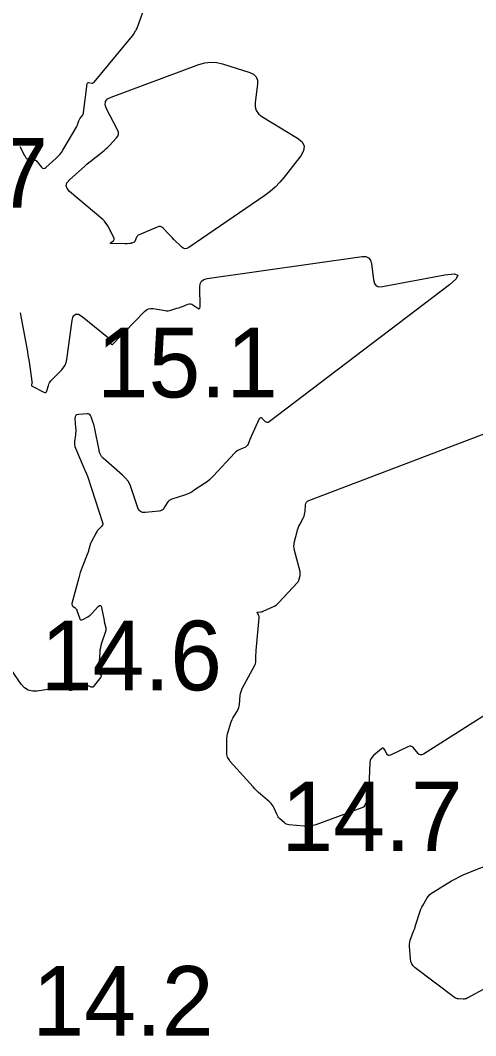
# Model space of a CAD drawing. Extents: x 1023796 to 1112670, y 656573 to 837340.
# Drawn here: x 1101565.6 to 1101598.3, y 687711.4 to 687784.3 of the extents above; entities that cross this region are included whole.
import ezdxf

# ---------------------------------------------------------------- set-up
doc = ezdxf.new("R2010")
doc.units = 0
doc.layers.add('V-CHAN-CONT-15FT', color=7, linetype='Continuous')
doc.layers.add('V-TOPO-SOUN', color=7, linetype='Continuous')

msp = doc.modelspace()

# ---------------------------------------------------------------- linework, layer by layer
at = {"layer": 'V-CHAN-CONT-15FT'}
for points in [[(1101565.597, 687775.253), (1101565.942, 687774.621), (1101565.953, 687774.599), (1101565.965, 687774.577), (1101565.976, 687774.555), (1101565.988, 687774.533), (1101566.032, 687774.444), (1101566.045, 687774.424), (1101566.061, 687774.409), (1101566.081, 687774.398), (1101566.104, 687774.392), (1101566.567, 687774.328), (1101566.649, 687774.309), (1101566.722, 687774.276), (1101566.788, 687774.229), (1101566.846, 687774.168), (1101567.158, 687773.773), (1101567.23, 687773.705), (1101567.305, 687773.678), (1101567.384, 687773.692), (1101567.466, 687773.747), (1101568.185, 687774.392), (1101568.326, 687774.53), (1101568.457, 687774.677), (1101568.575, 687774.834), (1101568.682, 687775), (1101569.676, 687776.687), (1101569.702, 687776.735), (1101569.726, 687776.784), (1101569.747, 687776.834), (1101569.765, 687776.886), (1101569.831, 687777.094), (1101569.85, 687777.145), (1101569.872, 687777.194), (1101569.899, 687777.241), (1101569.931, 687777.285), (1101570.085, 687777.487), (1101570.118, 687777.536), (1101570.144, 687777.589), (1101570.163, 687777.644), (1101570.174, 687777.703), (1101570.441, 687779.769), (1101570.454, 687779.812), (1101570.477, 687779.841), (1101570.511, 687779.854), (1101570.556, 687779.853), (1101570.758, 687779.817), (1101570.806, 687779.814), (1101570.85, 687779.823), (1101570.889, 687779.845), (1101570.924, 687779.878), (1101573.57, 687783.057), (1101573.617, 687783.116), (1101573.663, 687783.177), (1101573.706, 687783.239), (1101573.747, 687783.302), (1101573.908, 687783.558), (1101573.946, 687783.623), (1101573.981, 687783.69), (1101574.012, 687783.759), (1101574.039, 687783.829), (1101574.687, 687785.632)], [(1101565.609, 687763.323), (1101566.092, 687760.767), (1101566.137, 687760.523), (1101566.179, 687760.279), (1101566.219, 687760.034), (1101566.257, 687759.789), (1101566.466, 687758.379), (1101566.469, 687758.348), (1101566.469, 687758.318), (1101566.466, 687758.287), (1101566.46, 687758.257), (1101566.431, 687758.136), (1101566.428, 687758.108), (1101566.434, 687758.084), (1101566.448, 687758.064), (1101566.471, 687758.048), (1101567.308, 687757.625), (1101567.388, 687757.598), (1101567.453, 687757.606), (1101567.503, 687757.648), (1101567.537, 687757.726), (1101567.642, 687758.105), (1101567.674, 687758.197), (1101567.716, 687758.283), (1101567.769, 687758.362), (1101567.832, 687758.436), (1101568.599, 687759.223), (1101568.734, 687759.385), (1101568.839, 687759.562), (1101568.914, 687759.753), (1101568.959, 687759.96), (1101569.343, 687762.754), (1101569.43, 687763.07), (1101569.581, 687763.224), (1101569.797, 687763.215), (1101570.077, 687763.045), (1101571.831, 687761.627), (1101571.886, 687761.577), (1101571.934, 687761.521), (1101571.975, 687761.46), (1101572.008, 687761.394), (1101572.127, 687761.117), (1101572.159, 687761.063), (1101572.198, 687761.04), (1101572.242, 687761.048), (1101572.291, 687761.086), (1101572.75, 687761.557), (1101572.843, 687761.654), (1101572.937, 687761.75), (1101573.031, 687761.847), (1101573.125, 687761.944), (1101574.554, 687763.42), (1101574.687, 687763.53), (1101574.832, 687763.601), (1101574.991, 687763.631), (1101575.164, 687763.621), (1101576.019, 687763.479), (1101576.127, 687763.467), (1101576.234, 687763.468), (1101576.341, 687763.481), (1101576.446, 687763.507), (1101576.875, 687763.639), (1101576.975, 687763.671), (1101577.075, 687763.705), (1101577.173, 687763.741), (1101577.271, 687763.778), (1101577.662, 687763.935), (1101577.757, 687763.962), (1101577.849, 687763.963), (1101577.938, 687763.94), (1101578.025, 687763.893), (1101578.365, 687763.653), (1101578.439, 687763.613), (1101578.492, 687763.615), (1101578.523, 687763.657), (1101578.532, 687763.741), (1101578.517, 687765.158), (1101578.548, 687765.4), (1101578.646, 687765.583), (1101578.813, 687765.709), (1101579.047, 687765.776), (1101590.169, 687767.355), (1101590.431, 687767.354), (1101590.628, 687767.27), (1101590.761, 687767.102), (1101590.83, 687766.85), (1101590.978, 687765.674), (1101591.047, 687765.424), (1101591.18, 687765.261), (1101591.375, 687765.185), (1101591.635, 687765.196), (1101596.113, 687766.041), (1101596.765, 687766.115), (1101597.036, 687766.02), (1101596.926, 687765.755), (1101596.433, 687765.32), (1101583.491, 687755.483), (1101583.423, 687755.445), (1101583.357, 687755.435), (1101583.292, 687755.453), (1101583.229, 687755.498), (1101582.98, 687755.737), (1101582.921, 687755.779), (1101582.869, 687755.787), (1101582.823, 687755.761), (1101582.784, 687755.7), (1101582.202, 687754.433), (1101582.171, 687754.365), (1101582.141, 687754.296), (1101582.112, 687754.227), (1101582.084, 687754.157), (1101581.975, 687753.878), (1101581.942, 687753.813), (1101581.9, 687753.758), (1101581.847, 687753.712), (1101581.784, 687753.676), (1101581.348, 687753.475), (1101581.255, 687753.427), (1101581.169, 687753.371), (1101581.088, 687753.306), (1101581.014, 687753.234), (1101579.508, 687751.62), (1101579.358, 687751.468), (1101579.2, 687751.326), (1101579.034, 687751.192), (1101578.86, 687751.069), (1101578.122, 687750.573), (1101577.955, 687750.469), (1101577.781, 687750.377), (1101577.602, 687750.297), (1101577.417, 687750.23), (1101576.502, 687749.93), (1101576.402, 687749.887), (1101576.314, 687749.83), (1101576.238, 687749.757), (1101576.174, 687749.669), (1101575.943, 687749.288), (1101575.878, 687749.203), (1101575.801, 687749.139), (1101575.71, 687749.096), (1101575.605, 687749.075), (1101574.599, 687748.974), (1101574.412, 687748.98), (1101574.261, 687749.04), (1101574.144, 687749.155), (1101574.063, 687749.324), (1101573.622, 687750.68), (1101573.511, 687750.96), (1101573.364, 687751.217), (1101573.184, 687751.452), (1101572.969, 687751.663), (1101571.572, 687752.869), (1101571.533, 687752.906), (1101571.498, 687752.947), (1101571.468, 687752.992), (1101571.442, 687753.04), (1101571.347, 687753.239), (1101571.325, 687753.289), (1101571.306, 687753.341), (1101571.291, 687753.393), (1101571.279, 687753.447), (1101570.988, 687754.982), (1101570.964, 687755.094), (1101570.937, 687755.205), (1101570.906, 687755.316), (1101570.871, 687755.425), (1101570.724, 687755.859), (1101570.677, 687755.953), (1101570.611, 687756.018), (1101570.526, 687756.054), (1101570.421, 687756.06), (1101569.81, 687756.019), (1101569.689, 687755.993), (1101569.605, 687755.935), (1101569.56, 687755.844), (1101569.551, 687755.72), (1101569.603, 687755.049), (1101569.609, 687754.926), (1101569.609, 687754.803), (1101569.602, 687754.681), (1101569.589, 687754.558), (1101569.524, 687754.069), (1101569.516, 687753.947), (1101569.524, 687753.828), (1101569.548, 687753.711), (1101569.588, 687753.597), (1101570.185, 687752.184), (1101570.209, 687752.128), (1101570.233, 687752.073), (1101570.259, 687752.018), (1101570.284, 687751.963), (1101570.389, 687751.743), (1101570.414, 687751.688), (1101570.437, 687751.632), (1101570.459, 687751.576), (1101570.478, 687751.518), (1101571.533, 687748.271), (1101571.548, 687748.198), (1101571.542, 687748.13), (1101571.518, 687748.066), (1101571.473, 687748.006), (1101571.256, 687747.776), (1101571.204, 687747.717), (1101571.156, 687747.655), (1101571.113, 687747.59), (1101571.073, 687747.522), (1101570.711, 687746.842), (1101570.682, 687746.782), (1101570.656, 687746.72), (1101570.634, 687746.657), (1101570.616, 687746.592), (1101570.551, 687746.331), (1101570.534, 687746.267), (1101570.515, 687746.202), (1101570.493, 687746.139), (1101570.47, 687746.076), (1101570.072, 687745.057), (1101570, 687744.865), (1101569.934, 687744.672), (1101569.874, 687744.477), (1101569.82, 687744.279), (1101569.34, 687742.436), (1101569.334, 687742.385), (1101569.341, 687742.338), (1101569.364, 687742.297), (1101569.401, 687742.261), (1101569.577, 687742.125), (1101569.618, 687742.088), (1101569.651, 687742.047), (1101569.678, 687742.001), (1101569.698, 687741.95), (1101569.867, 687741.403), (1101569.905, 687741.323), (1101569.958, 687741.28), (1101570.026, 687741.273), (1101570.11, 687741.303), (1101570.473, 687741.498), (1101570.561, 687741.55), (1101570.644, 687741.609), (1101570.721, 687741.675), (1101570.793, 687741.748), (1101571.225, 687742.22), (1101571.311, 687742.294), (1101571.38, 687742.307), (1101571.432, 687742.259), (1101571.467, 687742.151), (1101571.64, 687741.224), (1101571.653, 687741.157), (1101571.666, 687741.09), (1101571.681, 687741.024), (1101571.697, 687740.958), (1101571.76, 687740.693), (1101571.772, 687740.627), (1101571.773, 687740.562), (1101571.766, 687740.496), (1101571.749, 687740.432), (1101571.463, 687739.586), (1101571.414, 687739.422), (1101571.375, 687739.256), (1101571.346, 687739.088), (1101571.329, 687738.918), (1101571.233, 687737.614), (1101571.234, 687737.568), (1101571.243, 687737.525), (1101571.26, 687737.485), (1101571.286, 687737.447), (1101571.404, 687737.302), (1101571.426, 687737.265), (1101571.434, 687737.229), (1101571.426, 687737.192), (1101571.404, 687737.156), (1101570.852, 687736.469), (1101570.824, 687736.442), (1101570.792, 687736.428), (1101570.758, 687736.426), (1101570.72, 687736.436), (1101570.562, 687736.503), (1101570.522, 687736.516), (1101570.482, 687736.523), (1101570.442, 687736.522), (1101570.401, 687736.514), (1101569.265, 687736.2), (1101569.225, 687736.194), (1101569.191, 687736.202), (1101569.163, 687736.222), (1101569.14, 687736.255), (1101569.061, 687736.412), (1101569.038, 687736.446), (1101569.009, 687736.468), (1101568.974, 687736.478), (1101568.934, 687736.477), (1101566.842, 687736.151), (1101566.498, 687736.139), (1101566.192, 687736.217), (1101565.924, 687736.384), (1101565.695, 687736.641), (1101563.875, 687739.259)], [(1101614.624, 687744.357), (1101594.568, 687731.623), (1101594.463, 687731.575), (1101594.364, 687731.568), (1101594.272, 687731.604), (1101594.186, 687731.682), (1101593.855, 687732.076), (1101593.769, 687732.155), (1101593.674, 687732.196), (1101593.57, 687732.198), (1101593.459, 687732.161), (1101592.196, 687731.556), (1101592.118, 687731.531), (1101592.05, 687731.537), (1101591.992, 687731.574), (1101591.944, 687731.64), (1101591.774, 687731.969), (1101591.728, 687732.033), (1101591.675, 687732.061), (1101591.615, 687732.055), (1101591.548, 687732.012), (1101590.981, 687731.525), (1101590.877, 687731.417), (1101590.8, 687731.295), (1101590.751, 687731.16), (1101590.73, 687731.012), (1101590.643, 687729.299), (1101590.638, 687729.215), (1101590.633, 687729.13), (1101590.628, 687729.045), (1101590.622, 687728.961), (1101590.599, 687728.622), (1101590.59, 687728.539), (1101590.573, 687728.457), (1101590.549, 687728.377), (1101590.518, 687728.299), (1101590.374, 687727.984), (1101590.333, 687727.912), (1101590.28, 687727.852), (1101590.217, 687727.804), (1101590.142, 687727.769), (1101586.849, 687726.562), (1101586.644, 687726.499), (1101586.435, 687726.46), (1101586.223, 687726.445), (1101586.008, 687726.453), (1101584.909, 687726.558), (1101584.813, 687726.575), (1101584.722, 687726.607), (1101584.638, 687726.653), (1101584.561, 687726.714), (1101584.265, 687726.986), (1101584.195, 687727.057), (1101584.134, 687727.135), (1101584.082, 687727.218), (1101584.038, 687727.307), (1101583.832, 687727.79), (1101583.779, 687727.897), (1101583.715, 687727.997), (1101583.64, 687728.087), (1101583.553, 687728.17), (1101582.877, 687728.749), (1101582.736, 687728.874), (1101582.599, 687729.004), (1101582.467, 687729.138), (1101582.339, 687729.276), (1101580.699, 687731.11), (1101580.588, 687731.259), (1101580.508, 687731.42), (1101580.461, 687731.594), (1101580.447, 687731.779), (1101580.452, 687732.619), (1101580.459, 687732.773), (1101580.477, 687732.925), (1101580.507, 687733.075), (1101580.548, 687733.224), (1101580.754, 687733.874), (1101580.794, 687733.991), (1101580.842, 687734.104), (1101580.896, 687734.215), (1101580.958, 687734.322), (1101581.216, 687734.744), (1101581.274, 687734.852), (1101581.319, 687734.965), (1101581.35, 687735.081), (1101581.367, 687735.203), (1101581.422, 687735.84), (1101581.442, 687735.985), (1101581.477, 687736.126), (1101581.525, 687736.263), (1101581.588, 687736.396), (1101582.441, 687737.978), (1101582.479, 687738.061), (1101582.508, 687738.147), (1101582.526, 687738.236), (1101582.534, 687738.327), (1101582.546, 687738.697), (1101582.549, 687738.79), (1101582.554, 687738.883), (1101582.561, 687738.975), (1101582.568, 687739.067), (1101582.781, 687741.421), (1101582.782, 687741.465), (1101582.776, 687741.507), (1101582.763, 687741.548), (1101582.744, 687741.587), (1101582.655, 687741.742), (1101582.641, 687741.776), (1101582.643, 687741.802), (1101582.663, 687741.819), (1101582.699, 687741.827), (1101582.891, 687741.844), (1101582.938, 687741.85), (1101582.983, 687741.86), (1101583.028, 687741.874), (1101583.071, 687741.891), (1101583.754, 687742.193), (1101583.878, 687742.256), (1101583.993, 687742.33), (1101584.101, 687742.415), (1101584.2, 687742.512), (1101585.52, 687743.94), (1101585.565, 687743.995), (1101585.601, 687744.054), (1101585.629, 687744.117), (1101585.649, 687744.184), (1101585.714, 687744.463), (1101585.726, 687744.532), (1101585.729, 687744.602), (1101585.724, 687744.671), (1101585.71, 687744.74), (1101585.312, 687746.245), (1101585.28, 687746.408), (1101585.269, 687746.57), (1101585.28, 687746.732), (1101585.312, 687746.895), (1101585.502, 687747.61), (1101585.54, 687747.738), (1101585.584, 687747.864), (1101585.635, 687747.987), (1101585.692, 687748.108), (1101585.95, 687748.619), (1101585.996, 687748.724), (1101586.032, 687748.832), (1101586.057, 687748.943), (1101586.072, 687749.057), (1101586.107, 687749.518), (1101586.128, 687749.625), (1101586.174, 687749.712), (1101586.245, 687749.781), (1101586.341, 687749.832), (1101602.143, 687755.836)], [(1101599.112, 687714.878), (1101597.712, 687714.101), (1101597.641, 687714.068), (1101597.567, 687714.045), (1101597.491, 687714.033), (1101597.412, 687714.031), (1101597.093, 687714.046), (1101597.016, 687714.055), (1101596.942, 687714.076), (1101596.872, 687714.107), (1101596.807, 687714.15), (1101593.984, 687716.294), (1101593.843, 687716.424), (1101593.738, 687716.574), (1101593.67, 687716.744), (1101593.638, 687716.933), (1101593.574, 687717.844), (1101593.572, 687717.985), (1101593.585, 687718.124), (1101593.614, 687718.26), (1101593.658, 687718.394), (1101593.866, 687718.926), (1101593.917, 687719.059), (1101593.965, 687719.193), (1101594.01, 687719.328), (1101594.053, 687719.465), (1101594.277, 687720.207), (1101594.326, 687720.353), (1101594.384, 687720.496), (1101594.45, 687720.635), (1101594.525, 687720.769), (1101594.842, 687721.301), (1101594.927, 687721.428), (1101595.027, 687721.541), (1101595.139, 687721.641), (1101595.265, 687721.727), (1101596.591, 687722.528), (1101596.86, 687722.682), (1101597.133, 687722.825), (1101597.413, 687722.956), (1101597.698, 687723.075), (1101610.32, 687728.054)]]:
    msp.add_lwpolyline(points, dxfattribs=at)
msp.add_lwpolyline([(1101582.562, 687777.833), (1101582.723, 687777.603), (1101582.965, 687777.411), (1101585.529, 687775.852), (1101585.853, 687775.584), (1101586, 687775.284), (1101585.97, 687774.951), (1101585.762, 687774.586), (1101584.578, 687773.059), (1101584.269, 687772.691), (1101583.935, 687772.35), (1101583.575, 687772.036), (1101583.189, 687771.749), (1101577.725, 687767.999), (1101577.584, 687767.929), (1101577.448, 687767.913), (1101577.318, 687767.953), (1101577.192, 687768.048), (1101576.647, 687768.592), (1101576.551, 687768.689), (1101576.455, 687768.787), (1101576.361, 687768.885), (1101576.267, 687768.985), (1101575.894, 687769.384), (1101575.796, 687769.464), (1101575.691, 687769.507), (1101575.577, 687769.51), (1101575.456, 687769.476), (1101574.157, 687768.922), (1101574.1, 687768.891), (1101574.052, 687768.852), (1101574.012, 687768.804), (1101573.981, 687768.747), (1101573.846, 687768.44), (1101573.831, 687768.412), (1101573.811, 687768.389), (1101573.786, 687768.372), (1101573.757, 687768.36), (1101573.63, 687768.321), (1101573.598, 687768.313), (1101573.566, 687768.305), (1101573.534, 687768.299), (1101573.501, 687768.295), (1101573.305, 687768.274), (1101573.262, 687768.27), (1101573.218, 687768.267), (1101573.174, 687768.266), (1101573.131, 687768.267), (1101572.157, 687768.295), (1101572.113, 687768.3), (1101572.095, 687768.314), (1101572.103, 687768.335), (1101572.135, 687768.364), (1101572.318, 687768.495), (1101572.355, 687768.53), (1101572.375, 687768.57), (1101572.376, 687768.613), (1101572.36, 687768.662), (1101571.958, 687769.48), (1101571.876, 687769.628), (1101571.78, 687769.765), (1101571.67, 687769.891), (1101571.547, 687770.007), (1101569.164, 687772.029), (1101568.984, 687772.233), (1101568.922, 687772.439), (1101568.978, 687772.647), (1101569.153, 687772.856), (1101570.266, 687773.856), (1101570.412, 687773.985), (1101570.56, 687774.111), (1101570.711, 687774.235), (1101570.864, 687774.355), (1101571.501, 687774.849), (1101571.642, 687774.964), (1101571.778, 687775.083), (1101571.91, 687775.208), (1101572.036, 687775.338), (1101572.532, 687775.87), (1101572.63, 687776.006), (1101572.676, 687776.149), (1101572.669, 687776.3), (1101572.611, 687776.457), (1101571.819, 687777.964), (1101571.72, 687778.245), (1101571.741, 687778.481), (1101571.882, 687778.67), (1101572.145, 687778.812), (1101578.448, 687781.15), (1101578.872, 687781.271), (1101579.298, 687781.318), (1101579.726, 687781.292), (1101580.156, 687781.193), (1101582.109, 687780.58), (1101582.38, 687780.452), (1101582.561, 687780.267), (1101582.653, 687780.024), (1101582.655, 687779.725), (1101582.485, 687778.412), (1101582.483, 687778.103)], close=True, dxfattribs=at)

# ---------------------------------------------------------------- texts
at = {"layer": 'V-TOPO-SOUN'}
for s, p in [('14.7 ', (1101554.612, 687770.86)), ('15.1 ', (1101571.117, 687757.24)), ('14.6 ', (1101567.094, 687736.21)), ('14.7 ', (1101584.372, 687724.66)), ('14.2 ', (1101566.492, 687711.41))]:
    msp.add_text(s, height=5, dxfattribs=at).set_placement(p)

doc.saveas('drawing.dxf')
